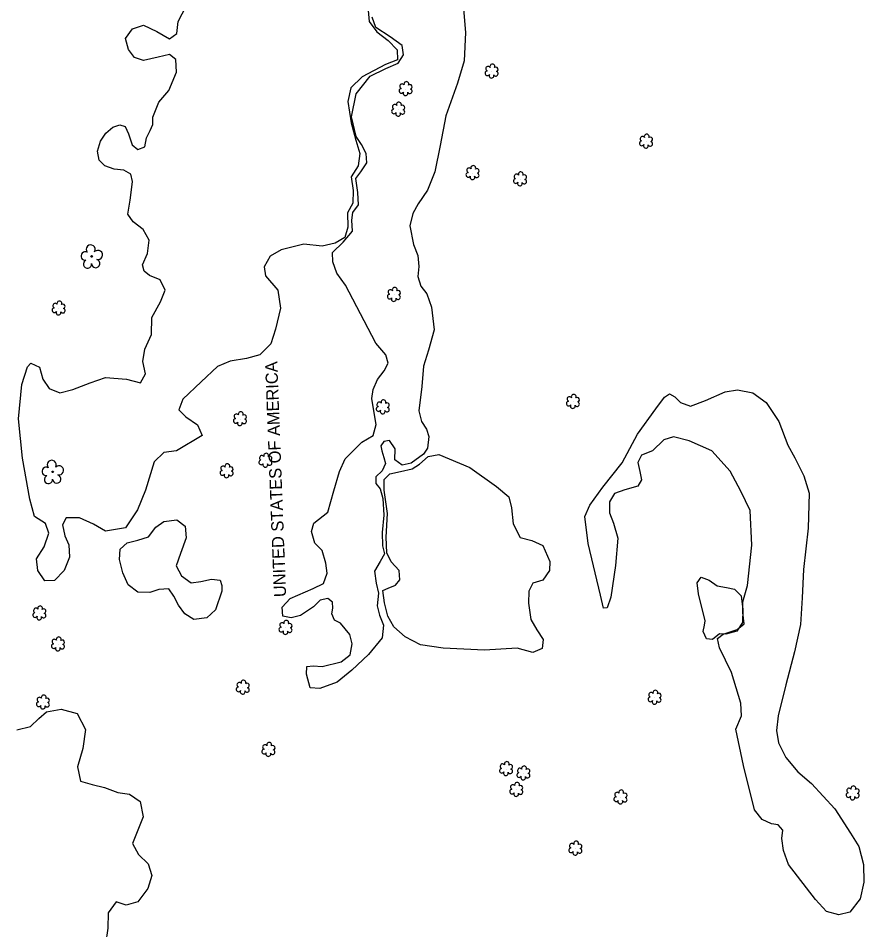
# Model space of a CAD drawing. Extents: x 3040896 to 3051146, y 687568 to 732976.
# Drawn here: x 3045314.2 to 3045659.1, y 718079 to 718450.9 of the extents above; entities that cross this region are included whole.
import ezdxf

# ---------------------------------------------------------------- set-up
doc = ezdxf.new("R2010")
doc.units = 0
for name, color, linetype in [('Exist Other Culture Area Outline', 7, 'Continuous'), ('Exist Property Owner Text', 7, 'Continuous'), ('Exist Vegetation Hedge Row', 7, 'Continuous'), ('Exist Vegetation Shrub CELL', 7, 'Continuous'), ('Exist Vegetation Tree CELL', 7, 'Continuous')]:
    doc.layers.add(name, color=color, linetype=linetype)

msp = doc.modelspace()

# ---------------------------------------------------------------- linework, layer by layer
at = {"layer": 'Exist Other Culture Area Outline'}
for points in [[(3045495.76, 718456.36), (3045496.69, 718445.06), (3045496.11, 718433.56), (3045493.37, 718424.4), (3045488.66, 718411.13), (3045486.25, 718398.98), (3045484.07, 718388.25), (3045481.21, 718380.79), (3045477.4, 718375.21), (3045475.22, 718371.19), (3045473.95, 718366.25), (3045475.48, 718358.56), (3045477.26, 718354.12), (3045477.61, 718349.56), (3045477.23, 718345.52), (3045478.44, 718341.62), (3045480.91, 718338.47), (3045482.8, 718332.97), (3045483.92, 718323.81), (3045481.61, 718315.42), (3045479.58, 718308.98), (3045478.79, 718300.61), (3045477.65, 718290.76), (3045478.74, 718286.31), (3045480.71, 718283.24), (3045481.68, 718280.28), (3045481.09, 718275.46), (3045479.55, 718273.09), (3045474.47, 718269.38), (3045470.82, 718268.59), (3045467.77, 718270.7), (3045468.02, 718275.17), (3045465.69, 718278.62), (3045463.4, 718278.2), (3045462.17, 718276.47), (3045462.56, 718274.39), (3045463.38, 718271.73), (3045463.98, 718269.2), (3045462.63, 718266.26), (3045460.13, 718263.8), (3045460.02, 718261.08), (3045461.78, 718258.91), (3045462.88, 718254.94), (3045463.39, 718248.17), (3045462.72, 718241.11), (3045462.83, 718235.61), (3045463.61, 718232.36), (3045461.86, 718229.19), (3045459.58, 718225.31), (3045460.25, 718220.37), (3045461.18, 718216.32), (3045460.55, 718211.16), (3045461.61, 718207.31), (3045463.23, 718203.24), (3045462.59, 718198.08), (3045457.09, 718191.25), (3045450.22, 718184.91), (3045444.27, 718180.01), (3045437.18, 718177.4), (3045433.26, 718177.77), (3045431.83, 718183.27), (3045431.99, 718186.4), (3045434.55, 718186.67), (3045438.19, 718186.4), (3045445.96, 718188.27), (3045449.63, 718191.12), (3045450.45, 718195.67), (3045449.52, 718199.47), (3045445.61, 718204.11), (3045443.24, 718205.37), (3045442.1, 718207.83), (3045442.6, 718210.27), (3045442.4, 718212.61), (3045440.48, 718214.17), (3045437.42, 718213.44), (3045434.67, 718210.75), (3045429.33, 718207.22), (3045425.48, 718206.21), (3045422.18, 718206.96), (3045421.83, 718210.68), (3045425.11, 718214.11), (3045434.52, 718218.25), (3045438.7, 718220.27), (3045440.19, 718224.49), (3045439.69, 718228.59), (3045438.22, 718233.8), (3045435.21, 718236.74), (3045433.82, 718241.47), (3045434.81, 718244.84), (3045440.51, 718249.31), (3045442.98, 718258.14), (3045445.23, 718265.98), (3045447.62, 718271.15), (3045454.39, 718277.98), (3045458.98, 718280.62), (3045460.15, 718285.11), (3045459.02, 718292.35), (3045458.42, 718295.82), (3045459.04, 718299.36), (3045460.77, 718303.51), (3045463.49, 718307.04), (3045465.08, 718310.11), (3045464.21, 718313.55), (3045460.07, 718318.32), (3045455.31, 718327.51), (3045447.72, 718341.97), (3045444.1, 718346.91), (3045442.52, 718351.55), (3045442.35, 718355.3), (3045446.72, 718359.51), (3045450.49, 718364.08), (3045450.29, 718368.5), (3045450.65, 718371.69), (3045453.04, 718374.73), (3045452.72, 718379.75), (3045451.85, 718385.48), (3045453.89, 718388.25), (3045456.45, 718391.95), (3045456.1, 718395.7), (3045454.19, 718399.43), (3045452.09, 718402.67), (3045450.17, 718410.66), (3045452.12, 718420.11), (3045457.71, 718427.32), (3045464.22, 718430.39), (3045469.17, 718432.56), (3045471.4, 718435.92), (3045470.84, 718439.83), (3045465.92, 718443.27), (3045460.04, 718447.11), (3045458.63, 718451.34)], [(3045637.76, 718138.72), (3045647.32, 718128.29), (3045653.63, 718118.41), (3045657.05, 718112.9), (3045658.95, 718105.68), (3045659.08, 718098.37), (3045657.66, 718091.56), (3045653.46, 718086.19), (3045648.91, 718085.05), (3045643.82, 718086.38), (3045639.4, 718091.36), (3045628.39, 718105.61), (3045626.34, 718111.36), (3045625.63, 718116.24), (3045626.02, 718119.63), (3045624.14, 718121.81), (3045621.47, 718122.27), (3045617.69, 718123.97), (3045614.46, 718127.86), (3045610.08, 718146.08), (3045606.86, 718160.77), (3045609.26, 718166.29), (3045608.89, 718171.38), (3045605.12, 718183.94), (3045600.2, 718193.96), (3045599.42, 718197.89), (3045601.75, 718199.65), (3045607.41, 718201.51), (3045610.27, 718203.76), (3045609.75, 718208.49), (3045609.77, 718212.75), (3045611.69, 718219.51), (3045613.4, 718235.9), (3045612.76, 718250.04), (3045608.98, 718257.98), (3045604.66, 718266.04), (3045597.06, 718274.35), (3045587.89, 718278.51), (3045581.52, 718280.13), (3045577.58, 718278.89), (3045572.85, 718274.37), (3045568.47, 718272.63), (3045566.95, 718269.65), (3045567.75, 718265.91), (3045568.37, 718262.53), (3045567, 718259.94), (3045561.66, 718258.48), (3045557.41, 718257.02), (3045555.36, 718253.55), (3045555.38, 718249.17), (3045557, 718244.88), (3045558.72, 718238.72), (3045557.79, 718227.59), (3045555.93, 718214.74), (3045554.49, 718210.41), (3045552.98, 718210.26), (3045551.73, 718215.51), (3045546.61, 718236.6), (3045545.32, 718247.57), (3045547.33, 718252.27), (3045552.71, 718259.6), (3045560.54, 718269.49), (3045566.83, 718281.21), (3045574.25, 718291.51), (3045577.86, 718296.24), (3045579.79, 718297.71), (3045581.99, 718296.41), (3045584.35, 718294.08), (3045588.41, 718292.65), (3045594.55, 718294.9), (3045602.54, 718298.44), (3045607.55, 718299.24), (3045613.86, 718298.06), (3045619.24, 718294.1), (3045624.44, 718286.38), (3045628.17, 718276.69), (3045630.97, 718271.55), (3045634.68, 718264.25), (3045636.75, 718257.07), (3045636.39, 718242.85), (3045634.53, 718225.97), (3045633.95, 718214.41), (3045633.23, 718203.55), (3045630.85, 718192.45), (3045627.31, 718178.97), (3045624.18, 718166.23), (3045623.43, 718160.36), (3045624.37, 718155.22), (3045627.31, 718149.3), (3045632.2, 718143.39), (3045637.76, 718138.72)]]:
    msp.add_lwpolyline(points, dxfattribs=at)
at = {"layer": 'Exist Vegetation Hedge Row'}
for points in [[(3045456.94, 718454.11), (3045457.4, 718449.58), (3045460.54, 718445.33), (3045465.12, 718441.86), (3045468.77, 718438.01), (3045468.86, 718433.89), (3045464, 718432.1), (3045454.45, 718427.04), (3045449.94, 718422.5), (3045448.66, 718416.9), (3045450.04, 718408.29), (3045451.86, 718401.17), (3045453.52, 718395.76), (3045452.83, 718390.7), (3045450, 718386.25), (3045450.78, 718380.61), (3045450.71, 718375.46), (3045448.56, 718371.48), (3045448.68, 718365.73), (3045447.46, 718361.42), (3045443.51, 718359.13), (3045438.21, 718357.94), (3045430.77, 718358.7), (3045421.41, 718356.46), (3045417.01, 718353.86), (3045414.51, 718349.46), (3045415.14, 718345.81), (3045420.13, 718339.94), (3045421.17, 718332.66), (3045419.21, 718324), (3045417.22, 718318.09), (3045412.8, 718313.52), (3045407.38, 718312.05), (3045400.65, 718310.97), (3045395.48, 718308.82), (3045388.77, 718302.53), (3045381.38, 718295.43), (3045379.76, 718291.14), (3045382.64, 718288.27), (3045387.32, 718284.96), (3045389.2, 718280.64), (3045378.8, 718274.45), (3045373.63, 718273.75), (3045369.63, 718269.87), (3045366.17, 718258.39), (3045362.86, 718250.34), (3045358, 718242.97), (3045349.79, 718241.68), (3045344.91, 718244.51), (3045339.16, 718247.03), (3045333.71, 718247), (3045332.25, 718244.15), (3045333.27, 718239.68), (3045334.85, 718236), (3045335.13, 718231.02), (3045332.92, 718225.56), (3045329.02, 718221.46), (3045325.05, 718221.39), (3045322.21, 718225.62), (3045321.72, 718230.34), (3045324.81, 718235.29), (3045326.77, 718240.82), (3045325.31, 718244.7), (3045320.92, 718247.56), (3045318.99, 718254.63), (3045315.98, 718271.37), (3045314.31, 718287.44), (3045315.7, 718301.47), (3045318.06, 718308.66), (3045319.33, 718310.21), (3045322.83, 718308.54), (3045324.2, 718303.7), (3045326.82, 718299.85), (3045331.25, 718298), (3045336.46, 718299.42), (3045343.57, 718302.12), (3045349.82, 718304.37), (3045358.42, 718303.66), (3045364.03, 718302.15), (3045366.1, 718305.81), (3045364.99, 718310.86), (3045365.83, 718315.85), (3045368.58, 718321.81), (3045368.78, 718328.76), (3045372.28, 718335.16), (3045374.1, 718339.97), (3045372.05, 718344.17), (3045367.7, 718345.88), (3045365.62, 718347.66), (3045364.91, 718350.29), (3045366.96, 718354.87), (3045367.57, 718360.36), (3045365.17, 718364.71), (3045361.08, 718367.85), (3045358.86, 718370.98), (3045359.89, 718376.7), (3045360.13, 718378.71)], [(3045369.11, 718407.52), (3045369.06, 718410.48), (3045371.6, 718416.66), (3045375.67, 718421.42), (3045378.84, 718428.86), (3045378.52, 718434.02), (3045375.87, 718436.06), (3045371.28, 718434.97), (3045365.25, 718433.61), (3045361.69, 718434.91), (3045359.13, 718438.13), (3045358.03, 718442.58), (3045360.79, 718446.58), (3045365.32, 718448.04), (3045370.72, 718445.51), (3045375.91, 718442.52), (3045378.88, 718444.67), (3045379.48, 718449.64), (3045382.75, 718455.79)], [(3045360.13, 718378.71), (3045360.79, 718384.34), (3045360.11, 718387.27), (3045357.23, 718388.98), (3045353.33, 718389.32), (3045349.5, 718390.67), (3045347.25, 718393.05), (3045346.55, 718396.62), (3045347.71, 718400.75), (3045349.89, 718403.99), (3045352.8, 718406.44), (3045355.71, 718407.39), (3045357.89, 718406.76), (3045359.24, 718403.7), (3045360.63, 718399.21), (3045363.01, 718397.33), (3045365.82, 718398.41), (3045366.54, 718402.11), (3045368.05, 718405.12), (3045369.11, 718407.52)], [(3045498.44, 718267.57), (3045509.26, 718259.84), (3045514.29, 718255.59), (3045515.36, 718251.08), (3045516.05, 718244.63), (3045518.94, 718239.08), (3045523.67, 718237.77), (3045528.24, 718235.83), (3045530.99, 718229.26), (3045530.85, 718225.61), (3045528.18, 718221.67), (3045524.07, 718220.47), (3045522.53, 718217.19), (3045522.37, 718212.3), (3045523.31, 718205.54), (3045525.71, 718201.33), (3045528.29, 718197.46), (3045527.85, 718193.7), (3045524.15, 718192.17), (3045517.7, 718193.87), (3045504.34, 718193.11), (3045487.55, 718193.86), (3045478.29, 718195.26), (3045472.07, 718198.47), (3045467.43, 718202.65), (3045464.9, 718206.91), (3045463.57, 718212.44), (3045462.93, 718217.38), (3045465.16, 718218.41), (3045468.16, 718219.54), (3045469.91, 718221.78), (3045469.55, 718225.53), (3045466.31, 718229.16), (3045464.62, 718232.82), (3045464.32, 718239.19), (3045464.83, 718248.85), (3045463.5, 718258.37), (3045463.44, 718262.69), (3045465.77, 718265.08), (3045470.12, 718265.95), (3045474.93, 718267.02), (3045477.94, 718268.98), (3045481.36, 718272.06), (3045485.72, 718272.92), (3045498.44, 718267.57)], [(3045397.33, 718217.12), (3045394.68, 718209.48), (3045391.08, 718206.26), (3045385.8, 718205.58), (3045382.11, 718207.88), (3045379.57, 718211.37), (3045377.65, 718215.16), (3045375.58, 718218.08), (3045371.57, 718217.78), (3045367.83, 718216.62), (3045363.01, 718216.7), (3045359.11, 718219.75), (3045356.9, 718224.61), (3045355.58, 718230.1), (3045355.84, 718234.28), (3045358.59, 718236.9), (3045363.05, 718237.93), (3045367.36, 718239.33), (3045370.41, 718243.2), (3045373.57, 718245.56), (3045378.94, 718246.19), (3045382.34, 718243.61), (3045382.68, 718238.93), (3045380.35, 718232.47), (3045378.69, 718227.44), (3045380.79, 718223.38), (3045384.74, 718220.55), (3045388.7, 718221.04), (3045393.06, 718222.09), (3045396.62, 718221.57), (3045397.25, 718219.44), (3045397.33, 718217.12)], [(3045594.35, 718205.03), (3045591.71, 718216.02), (3045591.13, 718220.56), (3045592.77, 718222.79), (3045596.04, 718221.62), (3045599.28, 718219.36), (3045603.1, 718218.68), (3045606.35, 718218), (3045609.03, 718215.18), (3045609.76, 718209.69), (3045609.64, 718204.31), (3045607.34, 718200.85), (3045602.89, 718199.55), (3045600.28, 718199.67), (3045597.41, 718197.37), (3045594.93, 718197.72), (3045593.63, 718200.62), (3045594.08, 718203.24), (3045594.35, 718205.03)], [(3045313.64, 718160.52), (3045319.28, 718161.89), (3045322.68, 718165.13), (3045325.8, 718167.97), (3045331.7, 718169.02), (3045338.28, 718167.18), (3045341.63, 718160.72), (3045340.52, 718152.98), (3045338.35, 718145.49), (3045339.66, 718139.58), (3045344.41, 718138.22), (3045349.37, 718137.05), (3045354.79, 718134.96), (3045359.65, 718134.32), (3045363.94, 718131.35), (3045365.22, 718125.02), (3045363.04, 718119.64), (3045360.84, 718114.15), (3045363.31, 718109.65), (3045367.28, 718105.9), (3045368.68, 718101.08), (3045367.07, 718095.87), (3045363.04, 718090.43), (3045358.28, 718089.06), (3045354.19, 718090.43), (3045350.91, 718085.84), (3045350.81, 718079.71), (3045349.77, 718073.17)]]:
    msp.add_lwpolyline(points, dxfattribs=at)
at = {"layer": 'Exist Vegetation Shrub CELL'}
for p, q in [((3045507.37, 718429.18), (3045507.37, 718429.18)), ((3045472.3, 718422.01), (3045472.3, 718422.01)), ((3045469.27, 718413.62), (3045469.27, 718413.62)), ((3045570.34, 718400.58), (3045570.34, 718400.58)), ((3045499.59, 718387.74), (3045499.59, 718387.74)), ((3045518.96, 718385.2), (3045518.96, 718385.2)), ((3045467.52, 718338.05), (3045467.52, 718338.05)), ((3045330.78, 718332.5), (3045330.78, 718332.5)), ((3045540.53, 718294.39), (3045540.53, 718294.39)), ((3045462.97, 718292.16), (3045462.97, 718292.16)), ((3045404.73, 718287.35), (3045404.73, 718287.35)), ((3045415.11, 718270.38), (3045415.11, 718270.38)), ((3045399.28, 718266.09), (3045399.28, 718266.09)), ((3045322.91, 718208.1), (3045322.91, 718208.1)), ((3045423.32, 718202.19), (3045423.32, 718202.19)), ((3045330.49, 718195.42), (3045330.49, 718195.42)), ((3045405.89, 718177.78), (3045405.89, 718177.78)), ((3045573.84, 718173.69), (3045573.84, 718173.69)), ((3045324.37, 718171.74), (3045324.37, 718171.74)), ((3045416.37, 718152.4), (3045416.37, 718152.4)), ((3045513.25, 718144.58), (3045513.25, 718144.58)), ((3045520.31, 718142.8), (3045520.31, 718142.8)), ((3045517.44, 718136.1), (3045517.44, 718136.1)), ((3045559.94, 718132.99), (3045559.94, 718132.99)), ((3045654.62, 718134.64), (3045654.62, 718134.64)), ((3045541.53, 718112.12), (3045541.53, 718112.12))]:
    msp.add_line(p, q, dxfattribs=at)
for centre, radius, start, end in [((3045505.89, 718430.3), 0.968, 35.8908, 245.4216), ((3045507.6, 718431.22), 0.99, 334.8391, 200.4717), ((3045509.04, 718430.04), 0.929, 284.4567, 126.0861), ((3045505.57, 718428.47), 0.955, 95.1099, 327.9534), ((3045507.24, 718427.49), 0.984, 151.2797, 21.387), ((3045509.01, 718428.25), 0.937, 204.9913, 73.4601), ((3045470.81, 718423.14), 0.968, 35.8908, 245.4216), ((3045472.52, 718424.05), 0.99, 334.8391, 200.4717), ((3045473.97, 718422.88), 0.929, 284.4567, 126.0861), ((3045470.49, 718421.3), 0.955, 95.1099, 327.9534), ((3045472.17, 718420.32), 0.984, 151.2797, 21.387), ((3045473.93, 718421.08), 0.937, 204.9913, 73.4601), ((3045467.79, 718414.74), 0.968, 35.8908, 245.4216), ((3045469.5, 718415.66), 0.99, 334.8391, 200.4717), ((3045470.94, 718414.49), 0.929, 284.4567, 126.0861), ((3045467.47, 718412.91), 0.955, 95.1099, 327.9534), ((3045469.14, 718411.93), 0.984, 151.2797, 21.387), ((3045470.91, 718412.69), 0.937, 204.9913, 73.4601), ((3045568.54, 718399.87), 0.955, 95.1099, 327.9534), ((3045568.86, 718401.7), 0.968, 35.8908, 245.4216), ((3045570.57, 718402.62), 0.99, 334.8391, 200.4717), ((3045571.98, 718399.65), 0.937, 204.9913, 73.4601), ((3045572.01, 718401.45), 0.929, 284.4567, 126.0861), ((3045570.21, 718398.89), 0.984, 151.2797, 21.387), ((3045498.11, 718388.87), 0.968, 35.8908, 245.4216), ((3045499.82, 718389.78), 0.99, 334.8391, 200.4717), ((3045501.26, 718388.61), 0.929, 284.4567, 126.0861), ((3045497.79, 718387.03), 0.955, 95.1099, 327.9534), ((3045499.46, 718386.06), 0.984, 151.2797, 21.387), ((3045501.23, 718386.81), 0.937, 204.9913, 73.4601), ((3045517.48, 718386.33), 0.968, 35.8908, 245.4216), ((3045519.19, 718387.24), 0.99, 334.8391, 200.4717), ((3045520.63, 718386.07), 0.929, 284.4567, 126.0861), ((3045517.16, 718384.5), 0.955, 95.1099, 327.9534), ((3045518.83, 718383.52), 0.984, 151.2797, 21.387), ((3045520.6, 718384.28), 0.937, 204.9913, 73.4601), ((3045467.75, 718340.09), 0.99, 334.8391, 200.4717), ((3045465.72, 718337.34), 0.955, 95.1099, 327.9534), ((3045466.04, 718339.17), 0.968, 35.8908, 245.4216), ((3045469.16, 718337.12), 0.937, 204.9913, 73.4601), ((3045469.19, 718338.92), 0.929, 284.4567, 126.0861), ((3045329.3, 718333.63), 0.968, 35.8908, 245.4216), ((3045331.01, 718334.54), 0.99, 334.8391, 200.4717), ((3045332.45, 718333.37), 0.929, 284.4567, 126.0861), ((3045467.39, 718336.36), 0.984, 151.2797, 21.387), ((3045328.98, 718331.8), 0.955, 95.1099, 327.9534), ((3045330.65, 718330.82), 0.984, 151.2797, 21.387), ((3045332.42, 718331.57), 0.937, 204.9913, 73.4601), ((3045539.04, 718295.51), 0.968, 35.8908, 245.4216), ((3045540.76, 718296.43), 0.99, 334.8391, 200.4717), ((3045461.49, 718293.28), 0.968, 35.8908, 245.4216), ((3045463.2, 718294.2), 0.99, 334.8391, 200.4717), ((3045464.65, 718293.02), 0.929, 284.4567, 126.0861), ((3045538.73, 718293.68), 0.955, 95.1099, 327.9534), ((3045540.4, 718292.7), 0.984, 151.2797, 21.387), ((3045542.16, 718293.46), 0.937, 204.9913, 73.4601), ((3045542.2, 718295.25), 0.929, 284.4567, 126.0861), ((3045403.24, 718288.48), 0.968, 35.8908, 245.4216), ((3045404.96, 718289.39), 0.99, 334.8391, 200.4717), ((3045406.4, 718288.22), 0.929, 284.4567, 126.0861), ((3045461.17, 718291.45), 0.955, 95.1099, 327.9534), ((3045462.85, 718290.47), 0.984, 151.2797, 21.387), ((3045464.61, 718291.23), 0.937, 204.9913, 73.4601), ((3045402.93, 718286.65), 0.955, 95.1099, 327.9534), ((3045404.6, 718285.67), 0.984, 151.2797, 21.387), ((3045406.36, 718286.42), 0.937, 204.9913, 73.4601), ((3045413.31, 718269.67), 0.955, 95.1099, 327.9534), ((3045413.63, 718271.5), 0.968, 35.8908, 245.4216), ((3045415.34, 718272.42), 0.99, 334.8391, 200.4717), ((3045416.75, 718269.45), 0.937, 204.9913, 73.4601), ((3045416.79, 718271.24), 0.929, 284.4567, 126.0861), ((3045397.8, 718267.22), 0.968, 35.8908, 245.4216), ((3045399.51, 718268.13), 0.99, 334.8391, 200.4717), ((3045400.95, 718266.96), 0.929, 284.4567, 126.0861), ((3045414.99, 718268.69), 0.984, 151.2797, 21.387), ((3045397.48, 718265.39), 0.955, 95.1099, 327.9534), ((3045399.15, 718264.41), 0.984, 151.2797, 21.387), ((3045400.92, 718265.16), 0.937, 204.9913, 73.4601), ((3045323.14, 718210.14), 0.99, 334.8391, 200.4717), ((3045321.11, 718207.4), 0.955, 95.1099, 327.9534), ((3045321.43, 718209.23), 0.968, 35.8908, 245.4216), ((3045324.55, 718207.17), 0.937, 204.9913, 73.4601), ((3045324.58, 718208.97), 0.929, 284.4567, 126.0861), ((3045322.78, 718206.42), 0.984, 151.2797, 21.387), ((3045421.83, 718203.31), 0.968, 35.8908, 245.4216), ((3045423.55, 718204.23), 0.99, 334.8391, 200.4717), ((3045424.99, 718203.05), 0.929, 284.4567, 126.0861), ((3045421.52, 718201.48), 0.955, 95.1099, 327.9534), ((3045423.19, 718200.5), 0.984, 151.2797, 21.387), ((3045424.95, 718201.26), 0.937, 204.9913, 73.4601), ((3045329.01, 718196.55), 0.968, 35.8908, 245.4216), ((3045330.72, 718197.46), 0.99, 334.8391, 200.4717), ((3045332.17, 718196.29), 0.929, 284.4567, 126.0861), ((3045328.69, 718194.72), 0.955, 95.1099, 327.9534), ((3045330.37, 718193.74), 0.984, 151.2797, 21.387), ((3045332.13, 718194.49), 0.937, 204.9913, 73.4601), ((3045404.09, 718177.08), 0.955, 95.1099, 327.9534), ((3045404.4, 718178.91), 0.968, 35.8908, 245.4216), ((3045406.12, 718179.83), 0.99, 334.8391, 200.4717), ((3045407.52, 718176.86), 0.937, 204.9913, 73.4601), ((3045407.56, 718178.65), 0.929, 284.4567, 126.0861), ((3045322.88, 718172.86), 0.968, 35.8908, 245.4216), ((3045324.6, 718173.78), 0.99, 334.8391, 200.4717), ((3045405.76, 718176.1), 0.984, 151.2797, 21.387), ((3045572.04, 718172.99), 0.955, 95.1099, 327.9534), ((3045572.36, 718174.82), 0.968, 35.8908, 245.4216), ((3045574.07, 718175.73), 0.99, 334.8391, 200.4717), ((3045575.48, 718172.76), 0.937, 204.9913, 73.4601), ((3045575.52, 718174.56), 0.929, 284.4567, 126.0861), ((3045322.57, 718171.03), 0.955, 95.1099, 327.9534), ((3045324.24, 718170.05), 0.984, 151.2797, 21.387), ((3045326, 718170.81), 0.937, 204.9913, 73.4601), ((3045326.04, 718172.61), 0.929, 284.4567, 126.0861), ((3045573.72, 718172.01), 0.984, 151.2797, 21.387), ((3045416.6, 718154.44), 0.99, 334.8391, 200.4717), ((3045414.57, 718151.7), 0.955, 95.1099, 327.9534), ((3045414.88, 718153.53), 0.968, 35.8908, 245.4216), ((3045418, 718151.47), 0.937, 204.9913, 73.4601), ((3045418.04, 718153.27), 0.929, 284.4567, 126.0861), ((3045416.24, 718150.72), 0.984, 151.2797, 21.387), ((3045513.48, 718146.62), 0.99, 334.8391, 200.4717), ((3045511.45, 718143.87), 0.955, 95.1099, 327.9534), ((3045511.77, 718145.7), 0.968, 35.8908, 245.4216), ((3045514.89, 718143.65), 0.937, 204.9913, 73.4601), ((3045514.92, 718145.45), 0.929, 284.4567, 126.0861), ((3045518.83, 718143.93), 0.968, 35.8908, 245.4216), ((3045520.54, 718144.84), 0.99, 334.8391, 200.4717), ((3045521.98, 718143.67), 0.929, 284.4567, 126.0861), ((3045513.12, 718142.89), 0.984, 151.2797, 21.387), ((3045518.51, 718142.1), 0.955, 95.1099, 327.9534), ((3045520.18, 718141.12), 0.984, 151.2797, 21.387), ((3045521.95, 718141.87), 0.937, 204.9913, 73.4601), ((3045515.96, 718137.22), 0.968, 35.8908, 245.4216), ((3045517.67, 718138.14), 0.99, 334.8391, 200.4717), ((3045519.12, 718136.97), 0.929, 284.4567, 126.0861), ((3045653.14, 718135.77), 0.968, 35.8908, 245.4216), ((3045654.85, 718136.68), 0.99, 334.8391, 200.4717), ((3045656.3, 718135.51), 0.929, 284.4567, 126.0861), ((3045515.64, 718135.39), 0.955, 95.1099, 327.9534), ((3045517.32, 718134.41), 0.984, 151.2797, 21.387), ((3045519.08, 718135.17), 0.937, 204.9913, 73.4601), ((3045558.14, 718132.29), 0.955, 95.1099, 327.9534), ((3045558.46, 718134.12), 0.968, 35.8908, 245.4216), ((3045560.17, 718135.03), 0.99, 334.8391, 200.4717), ((3045561.58, 718132.06), 0.937, 204.9913, 73.4601), ((3045561.61, 718133.86), 0.929, 284.4567, 126.0861), ((3045652.82, 718133.94), 0.955, 95.1099, 327.9534), ((3045654.5, 718132.96), 0.984, 151.2797, 21.387), ((3045656.26, 718133.71), 0.937, 204.9913, 73.4601), ((3045559.81, 718131.31), 0.984, 151.2797, 21.387), ((3045540.05, 718113.25), 0.968, 35.8908, 245.4216), ((3045541.76, 718114.16), 0.99, 334.8391, 200.4717), ((3045539.73, 718111.42), 0.955, 95.1099, 327.9534), ((3045541.4, 718110.44), 0.984, 151.2797, 21.387), ((3045543.17, 718111.19), 0.937, 204.9913, 73.4601), ((3045543.21, 718112.99), 0.929, 284.4567, 126.0861)]:
    msp.add_arc(centre, radius, start, end, dxfattribs=at)
at = {"layer": 'Exist Vegetation Tree CELL'}
for p, q in [((3045344.17, 718353.72), (3045344.17, 718353.72)), ((3045328.28, 718265.84), (3045328.28, 718265.84))]:
    msp.add_line(p, q, dxfattribs=at)
for centre in [(3045344.17, 718353.72), (3045328.28, 718265.84)]:
    msp.add_circle(centre, 0.326, dxfattribs=at)
for centre, radius, start, end in [((3045343.78, 718356.59), 1.86, 330.1651, 219.7134), ((3045346.72, 718354.31), 1.9, 257.1011, 134.1999), ((3045341.56, 718353.87), 1.73, 62.6636, 279.3457), ((3045342.46, 718350.6), 1.69, 111.5671, 6.231), ((3045345.84, 718350.82), 1.7, 181.2822, 74.56), ((3045327.89, 718268.71), 1.86, 330.1651, 219.7134), ((3045325.67, 718265.99), 1.73, 62.6636, 279.3457), ((3045330.83, 718266.43), 1.9, 257.1011, 134.1999), ((3045326.57, 718262.72), 1.69, 111.5671, 6.231), ((3045329.95, 718262.94), 1.7, 181.2822, 74.56)]:
    msp.add_arc(centre, radius, start, end, dxfattribs=at)

# ---------------------------------------------------------------- texts
at = {"layer": 'Exist Property Owner Text'}
msp.add_text(' UNITED STATES OF AMERICA', height=5.0005, rotation=92.18, dxfattribs=at).set_placement((3045423.59, 718212.96))

doc.saveas('drawing.dxf')
